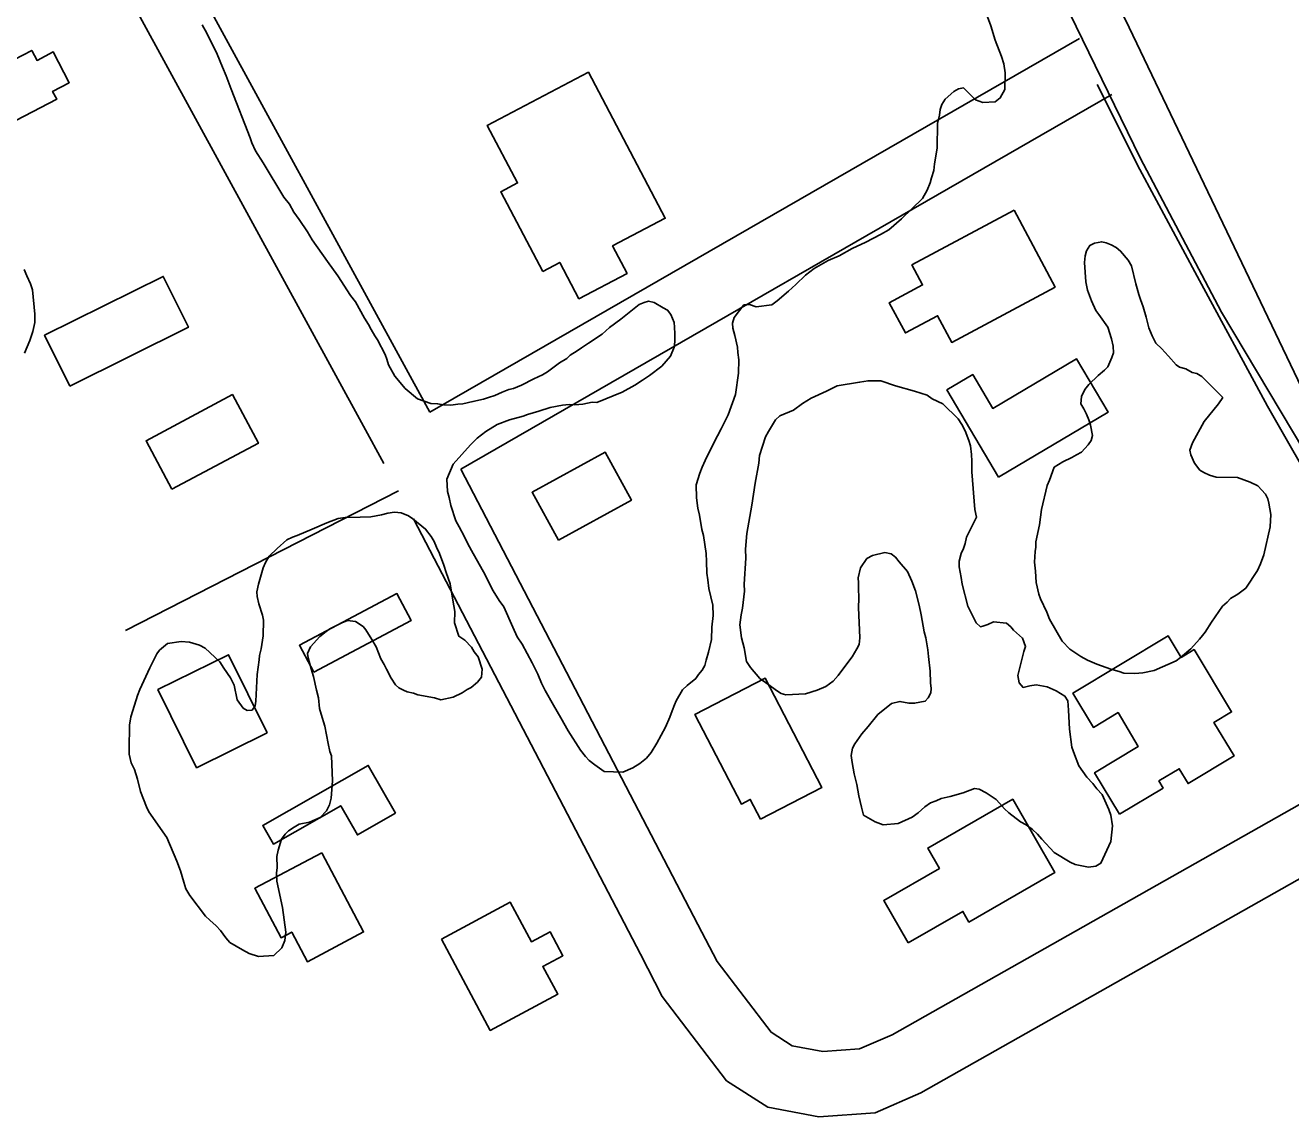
# Model space of a CAD drawing. Extents: x 3187622 to 3225504, y 800805 to 826213.
# Drawn here: x 3198915 to 3199500, y 812577 to 813084 of the extents above; entities that cross this region are included whole.
import ezdxf

# ---------------------------------------------------------------- set-up
doc = ezdxf.new("R2010")
doc.units = 0
for name, color, linetype in [('V-BLDG-OTLN', 7, 'Continuous'), ('V-ROAD-CNTR', 7, 'Continuous'), ('V-SITE-VEGE', 7, 'Continuous'), ('V-TOPO-SHOR', 7, 'Continuous')]:
    doc.layers.add(name, color=color, linetype=linetype)

msp = doc.modelspace()

# ---------------------------------------------------------------- linework, layer by layer
at = {"layer": 'V-BLDG-OTLN'}
for points in [[(3198898.88, 813033.67), (3198895.28, 813040.6), (3198887.4, 813036.51), (3198880.12, 813050.51), (3198887.91, 813054.56), (3198884.29, 813061.54), (3198894, 813066.59), (3198896.82, 813061.16), (3198917.76, 813072.03), (3198920.16, 813067.42), (3198927.69, 813071.33), (3198935.1, 813057.07), (3198927.38, 813053.07), (3198929.26, 813049.45)], [(3199154.19, 812969.72), (3199134.78, 813006.59), (3199142.57, 813010.69), (3199128.56, 813037.3), (3199175.31, 813061.92), (3199210.88, 812994.36), (3199186.53, 812981.53), (3199193.24, 812968.8), (3199170.97, 812957.07), (3199162.11, 812973.9)], [(3199372.35, 812998.02), (3199391.34, 812962.49), (3199343.48, 812936.9), (3199336.91, 812949.2), (3199322.05, 812941.25), (3199314.57, 812955.25), (3199330, 812963.51), (3199325.07, 812972.74)], [(3198935.32, 812916.64), (3198923.65, 812940.16), (3198978.58, 812967.41), (3198990.25, 812943.89)], [(3199365.1, 812874.54), (3199341.27, 812914.89), (3199353.25, 812921.96), (3199362.47, 812906.34), (3199401.27, 812929.26), (3199415.88, 812904.52)], [(3198982.62, 812868.88), (3198970.63, 812891.35), (3199010.63, 812912.69), (3199022.62, 812890.22)], [(3199161.52, 812845.3), (3199149.29, 812867.49), (3199183.05, 812886.08), (3199195.27, 812863.89)], [(3199048.22, 812784.24), (3199041.62, 812796.69), (3199086.76, 812820.59), (3199093.35, 812808.14)], [(3199421.13, 812718.43), (3199409.56, 812737.67), (3199429.82, 812749.86), (3199420.44, 812765.46), (3199409.09, 812758.64), (3199399.53, 812774.53), (3199443.61, 812801.03), (3199449.62, 812791.04), (3199455.62, 812794.65), (3199472.97, 812765.8), (3199464.86, 812760.92), (3199474.19, 812745.41), (3199452.89, 812732.6), (3199448.74, 812739.49), (3199439.35, 812733.85), (3199441.32, 812730.57)], [(3199026.67, 812756.13), (3198994.03, 812739.99), (3198976.15, 812776.17), (3199008.79, 812792.3)], [(3199255, 812716.11), (3199250.25, 812725.28), (3199246.14, 812723.16), (3199224.62, 812764.66), (3199257.09, 812781.5), (3199283.37, 812730.82)], [(3199086.1, 812718.93), (3199068.41, 812708.84), (3199060.71, 812722.34), (3199029.59, 812704.59), (3199024.66, 812713.23), (3199073.48, 812741.07)], [(3199323.34, 812658.84), (3199312, 812678.52), (3199337.79, 812693.38), (3199332.4, 812702.73), (3199371.7, 812725.38), (3199391.24, 812691.48), (3199351.43, 812668.54), (3199348.63, 812673.41)], [(3199051.91, 812700.57), (3199071.33, 812663.93), (3199045.33, 812650.15), (3199038.07, 812663.86), (3199033.1, 812661.23), (3199020.95, 812684.17)], [(3199107.31, 812660.58), (3199139.19, 812677.66), (3199148.98, 812659.39), (3199157.59, 812664), (3199163.51, 812652.93), (3199154.22, 812647.95), (3199161.13, 812635.06), (3199129.94, 812618.35)]]:
    msp.add_lwpolyline(points, close=True, dxfattribs=at)
at = {"layer": 'V-ROAD-CNTR'}
msp.add_line((3199087.38, 812868.16), (3198961.11, 812803.48), dxfattribs=at)
for points in [[(3199098.36, 813718.85), (3199101.3, 813715.5), (3199101.06, 813680.04), (3199116.93, 813642.14), (3199134.01, 813603.29), (3199228.8, 813415.29), (3199257.72, 813363.73), (3199340.73, 813205.21), (3199361.54, 813170.18), (3199380.3, 813126.08), (3199430.72, 813022.28), (3199468.29, 812950.85), (3199572.6, 812776.07), (3199599.49, 812727.45), (3199772.33, 812432.74), (3199790.26, 812405.17), (3199812.21, 812375.49), (3199908.61, 812243.22), (3199973.05, 812162.03), (3199988.08, 812141.93), (3200014.87, 812103.4), (3200044.16, 812051.61), (3200090.79, 811979.38), (3200273.5, 811654.05)], [(3198940.88, 813199.71), (3199101.96, 812904.55)], [(3198914.87, 813184.74), (3199071.31, 812898.09), (3199080.59, 812880.81)], [(3199402.67, 813077.63), (3199101.96, 812904.55)], [(3199582.29, 812748.74), (3199540.53, 812818.28), (3199489.66, 812907.29), (3199457.04, 812967.5), (3199430.53, 813016.94), (3199410.74, 813056.23)], [(3199417.63, 813051.63), (3199116.26, 812878.17)], [(3199116.26, 812878.17), (3199226.02, 812667.44), (3199234.96, 812650.2), (3199259.91, 812617.5), (3199269.64, 812611.28), (3199283.85, 812608.58), (3199300.77, 812609.75), (3199315.85, 812616.29), (3199578.6, 812764.93)], [(3199094.38, 812855.13), (3199096.4, 812851.36), (3199199.4, 812653.6), (3199209.52, 812634.08), (3199239.28, 812595.08), (3199258.36, 812582.88), (3199282.05, 812578.39), (3199307.98, 812580.17), (3199329.25, 812589.41), (3199593.37, 812738.82)]]:
    msp.add_lwpolyline(points, dxfattribs=at)
at = {"layer": 'V-SITE-VEGE'}
for points in [[(3199358.2, 813092.51), (3199361.65, 813083.36), (3199363.6, 813076.84), (3199366.57, 813069.25), (3199367.54, 813065.86), (3199368.24, 813061.7), (3199368.09, 813053.91), (3199365.94, 813050.06), (3199363.57, 813048.29), (3199357.85, 813047.88), (3199354.5, 813049.24), (3199348.9, 813054.8)], [(3199119.56, 812843.58), (3199117.82, 812847.24), (3199115.56, 812851.44), (3199114.06, 812854.32), (3199111.6, 812861.38), (3199110.9, 812865.02), (3199110.17, 812867.89), (3199109.76, 812873.61), (3199112.75, 812880.56), (3199120.71, 812889.49), (3199123.89, 812892.54), (3199127.84, 812895.58), (3199133.09, 812898.85), (3199138.84, 812901.07), (3199145.1, 812902.77), (3199147.19, 812903.51), (3199152.41, 812904.96), (3199157.63, 812906.68), (3199163.37, 812907.87), (3199166.48, 812908.07), (3199169.08, 812908.02), (3199172.71, 812908.21), (3199177.15, 812909.16), (3199179.22, 812909.12), (3199190.99, 812913.82), (3199196.76, 812917.08), (3199200.44, 812919.35), (3199203.6, 812921.62), (3199209.39, 812925.92), (3199213.37, 812930.52), (3199215.01, 812934.64), (3199215.32, 812937.23), (3199215.39, 812940.86), (3199215.19, 812943.98), (3199214.97, 812946.06), (3199213.48, 812949.72), (3199211.96, 812951.82), (3199209.91, 812952.9), (3199205.81, 812955.32), (3199203.22, 812955.89), (3199201.14, 812955.41), (3199198.78, 812954.41), (3199190.35, 812947.57), (3199185.08, 812943.78), (3199181.65, 812940.73), (3199175.34, 812936.44), (3199172.18, 812934.43), (3199170.08, 812932.91), (3199166.93, 812930.9), (3199165.34, 812929.37), (3199161.93, 812927.36), (3199156.4, 812923.31), (3199154.03, 812921.8), (3199150.11, 812920.06), (3199144.34, 812917.06), (3199140.68, 812915.57), (3199138.59, 812915.09), (3199135.45, 812913.86), (3199132.05, 812912.36), (3199129.18, 812911.38), (3199126.83, 812910.65), (3199121.88, 812909.45), (3199117.19, 812908.5), (3199114.85, 812908.29), (3199111.72, 812907.83), (3199108.35, 812907.89), (3199105.51, 812908.46), (3199102.39, 812908.53), (3199096.21, 812910.72), (3199090.59, 812915.5), (3199085.77, 812921.3), (3199082.76, 812926.55), (3199082.03, 812929.16), (3199081.29, 812931.25), (3199077.79, 812938.07), (3199076.53, 812939.91), (3199074.77, 812942.8), (3199073.52, 812945.16), (3199071.75, 812948.05), (3199067.49, 812955.65), (3199065.21, 812958.55), (3199059.42, 812967.75), (3199054.62, 812974.33), (3199047.54, 812984.33), (3199045.28, 812988), (3199041.5, 812993.78), (3199038.97, 812997.21), (3199036.96, 813000.88), (3199034.43, 813004.04), (3199024.88, 813020.06), (3199021.35, 813025.57), (3199019.6, 813029.24), (3199018.87, 813031.59), (3199009.96, 813054.08), (3199007.75, 813060.35), (3199006.01, 813064.28), (3199003.53, 813070.29), (3198998.79, 813079.99), (3198996.53, 813083.93)], [(3199348.9, 813054.8), (3199346.56, 813054.33), (3199344.46, 813053.07), (3199340.5, 813049.51), (3199338.89, 813046.95), (3199338.06, 813044.63), (3199337.76, 813042.04), (3199336.9, 813038.17), (3199336.68, 813026.75), (3199335.5, 813019.51), (3199335.18, 813016.4), (3199334.08, 813013.05), (3199333.52, 813010.72), (3199332.15, 813007.37), (3199330.01, 813003.52), (3199320.22, 812994.11), (3199314.41, 812989.03), (3199310.48, 812986.77), (3199303.66, 812983.27), (3199297.38, 812980.28), (3199291.34, 812977.02), (3199286.37, 812974.78), (3199279.81, 812971.02), (3199275.86, 812967.98), (3199271.36, 812963.65), (3199267.93, 812960.6), (3199262.65, 812956.04), (3199260.28, 812954.26), (3199253, 812953.37), (3199249.91, 812954.47), (3199247.31, 812954.26), (3199242.78, 812948.38), (3199241.95, 812945.79), (3199242.17, 812943.46), (3199243.14, 812940.06), (3199244.33, 812934.59), (3199244.54, 812932.25), (3199245, 812928.87), (3199244.88, 812922.64), (3199243.39, 812912.81), (3199240.09, 812903.27), (3199236.85, 812896.84), (3199233.36, 812890.43), (3199229.31, 812882.2), (3199227.95, 812879.11), (3199226.86, 812876.28), (3199225.19, 812870.86), (3199225.34, 812864.89), (3199226.03, 812860.2), (3199226.74, 812856.82), (3199227.91, 812850.31), (3199228.63, 812847.44), (3199229.77, 812839.11), (3199229.96, 812835.47), (3199230.12, 812830.02), (3199230.57, 812826.9), (3199231.02, 812823), (3199232.94, 812815.18), (3199233.11, 812810.5), (3199232.49, 812805.06), (3199232.38, 812799.36), (3199230.96, 812793.42), (3199229.86, 812789.8), (3199229.29, 812787.22), (3199227.95, 812785.17), (3199226.35, 812783.13), (3199225.02, 812781.33), (3199221.07, 812778.03), (3199218.95, 812776), (3199216, 812770.87), (3199215.18, 812769.06), (3199214.09, 812766.23), (3199213, 812763.4), (3199211.09, 812758.77), (3199207.05, 812751.32), (3199204.38, 812746.96), (3199202.25, 812744.4), (3199199.09, 812741.87), (3199195.93, 812739.86), (3199191.22, 812737.87), (3199182.67, 812738.29), (3199178.31, 812741.23), (3199175.76, 812743.36), (3199173.98, 812745.21), (3199171.7, 812748.11), (3199165.9, 812757.04), (3199162.65, 812763.07), (3199159.12, 812768.85), (3199155.36, 812775.67), (3199153.61, 812779.08), (3199151.88, 812783.27), (3199149.38, 812788.5), (3199144.62, 812797.16), (3199142.35, 812800.58), (3199140.36, 812805.03), (3199136.13, 812814.45), (3199134.11, 812817.34), (3199131.34, 812821.81), (3199126.84, 812830.72), (3199122.07, 812839.12), (3199119.56, 812843.58)], [(3199468.88, 812911.31), (3199467.01, 812908.49), (3199460.36, 812900.31), (3199454.98, 812890.3), (3199453.62, 812886.95), (3199454.1, 812884.86), (3199455.83, 812880.94), (3199458.37, 812877.78), (3199460.17, 812876.7), (3199462.73, 812875.35), (3199465.83, 812874.52), (3199475.69, 812874.33), (3199481.62, 812872.14), (3199485.22, 812870.51), (3199488.77, 812866.55), (3199489.77, 812864.45), (3199490.25, 812862.37), (3199491.19, 812857.16), (3199490.82, 812851.46), (3199487.97, 812838.54), (3199486.34, 812834.41), (3199484.98, 812831.33), (3199479.63, 812823.12), (3199475.95, 812820.34), (3199472.53, 812818.33), (3199470.94, 812816.55), (3199468.83, 812814.77), (3199463.76, 812807.34), (3199460.81, 812802.73), (3199459.49, 812801.2), (3199458.15, 812799.41), (3199454.18, 812795.07), (3199449.43, 812791.01), (3199447.32, 812789.49), (3199437.11, 812785.02), (3199431.9, 812783.82), (3199428.27, 812783.64), (3199423.08, 812783.73), (3199421.02, 812784.55), (3199417.14, 812785.67), (3199410.7, 812787.87), (3199406.33, 812789.77), (3199403.24, 812791.38), (3199398.12, 812794.86), (3199394.56, 812798.56), (3199388.79, 812808.79), (3199387.55, 812811.93), (3199384.56, 812818.21), (3199383.82, 812820.31), (3199382.62, 812825.78), (3199382.21, 812830.98), (3199381.77, 812835.14), (3199382.12, 812840.06), (3199382.42, 812842.13), (3199382.47, 812844.47), (3199384.18, 812852.48), (3199385.09, 812859.47), (3199387.65, 812870.58), (3199388.73, 812873.15), (3199390.92, 812879.08), (3199394.86, 812881.6), (3199399.05, 812883.59), (3199401.16, 812884.85), (3199403.52, 812886.1), (3199406.69, 812889.42), (3199408.03, 812891.46), (3199408.59, 812893.79), (3199407.65, 812898.48), (3199406.92, 812901.09), (3199405.93, 812903.7), (3199404.68, 812906.06), (3199403.17, 812908.43), (3199403.49, 812911.79), (3199405.11, 812915.14), (3199406.97, 812917.44), (3199411.21, 812921.51), (3199414.11, 812924.05), (3199415.69, 812925.57), (3199417.6, 812929.95), (3199418.41, 812932.01), (3199418.21, 812935.12), (3199417.5, 812938.51), (3199415.79, 812943.99), (3199411.49, 812949.79), (3199410.23, 812951.63), (3199408.24, 812956.08), (3199406.26, 812961.05), (3199405.56, 812964.95), (3199404.95, 812973.79), (3199405.27, 812976.9), (3199405.83, 812979.22), (3199407.44, 812981.79), (3199409.53, 812982.78), (3199412.92, 812983.5), (3199414.99, 812982.94), (3199417.31, 812982.11), (3199419.62, 812980.77), (3199421.66, 812979.18), (3199425.21, 812974.96), (3199426.72, 812972.33), (3199428.63, 812963.99)], [(3198914.15, 812970.55), (3198915.39, 812967.67), (3198917.14, 812964.01), (3198918.12, 812961.13), (3198919.2, 812949.95), (3198919.12, 812946.06), (3198918.27, 812941.93), (3198916.89, 812937.8), (3198914.44, 812931.88)], [(3199428.63, 812963.99), (3199429.37, 812961.9), (3199430.1, 812959.03), (3199430.83, 812956.68), (3199432.06, 812953.28), (3199433.53, 812948.58), (3199434.73, 812943.63), (3199436.21, 812939.97), (3199437.97, 812936.56), (3199440.77, 812933.91), (3199442.04, 812932.33), (3199443.82, 812930.48), (3199447.38, 812926.52), (3199448.91, 812925.45), (3199451.75, 812924.62), (3199454.83, 812923), (3199456.9, 812922.44), (3199459.21, 812921.1), (3199468.88, 812911.31)], [(3199328.44, 812815.15), (3199326.76, 812821.93), (3199325.02, 812826.37), (3199323.04, 812830.82), (3199319.23, 812835.31), (3199317.45, 812837.42), (3199315.41, 812839.02), (3199312.56, 812839.59), (3199306.83, 812838.14), (3199304.21, 812836.9), (3199301.27, 812832.54), (3199300.14, 812827.89), (3199300.35, 812825.55), (3199300.31, 812823.21), (3199300.48, 812818.28), (3199300.4, 812814.13), (3199300.9, 812800.11), (3199300.58, 812797), (3199299.5, 812794.95), (3199297.36, 812791.35), (3199294.43, 812787.52), (3199290.96, 812782.65), (3199288.58, 812780.1), (3199285.16, 812777.58), (3199281.23, 812775.83), (3199275.75, 812774.12), (3199266.66, 812773.78), (3199264.59, 812774.34), (3199262.8, 812775.41), (3199258.45, 812778.61), (3199254.61, 812781.28), (3199250.29, 812786.29), (3199248.53, 812789.18), (3199247.35, 812795.43), (3199246.15, 812800.13), (3199245.48, 812806.11), (3199246.09, 812810.77), (3199246.67, 812813.87), (3199247.6, 812821.64), (3199247.4, 812825.02), (3199248.16, 812836.94), (3199247.98, 812841.09), (3199248.64, 812848.35), (3199250.96, 812861.54), (3199252.46, 812871.63), (3199254.2, 812880.94), (3199254.52, 812884.57), (3199257.29, 812893.08), (3199258.63, 812895.65), (3199261.85, 812901.03), (3199263.96, 812902.81), (3199270.24, 812905.55), (3199274.45, 812908.58), (3199278.39, 812911.09), (3199285.46, 812914.33), (3199290.44, 812916.83), (3199300.85, 812918.45), (3199304.76, 812919.15), (3199310.73, 812919.04), (3199317.43, 812916.83), (3199326.21, 812914.33), (3199332.14, 812912.39), (3199334.44, 812910.79), (3199339.33, 812908.36), (3199346.46, 812901.48), (3199348.23, 812898.85), (3199349.73, 812895.97), (3199351.46, 812891.52), (3199352.19, 812888.91), (3199352.63, 812885.01), (3199352.83, 812881.89), (3199352.73, 812876.96), (3199354.21, 812859.55), (3199354.92, 812855.9)], [(3199021.06, 812768.66), (3199021.36, 812770.73), (3199022.12, 812783.18), (3199023.03, 812789.91), (3199023.07, 812791.98), (3199023.91, 812795.08), (3199024.8, 812801.03), (3199024.94, 812808.29), (3199024.47, 812810.64), (3199022.75, 812815.86), (3199022.04, 812819.25), (3199021.82, 812821.33), (3199022.67, 812824.95), (3199024.89, 812832.43), (3199025.97, 812835), (3199027.59, 812837.83), (3199031.29, 812841.39), (3199035.78, 812845.45), (3199038.4, 812846.7), (3199040.49, 812847.44), (3199047.55, 812850.42), (3199054.36, 812853.4), (3199059.59, 812855.37), (3199062.71, 812855.83), (3199069.72, 812855.96), (3199074.65, 812856.12), (3199079.6, 812857.07), (3199082.47, 812857.79), (3199085.59, 812858.24), (3199088.7, 812857.93), (3199092.05, 812856.57), (3199094.1, 812855.23), (3199099.98, 812850.44), (3199102.5, 812847.02), (3199104.01, 812844.66), (3199105, 812842.04), (3199106.5, 812839.16), (3199108.47, 812833.67), (3199109.45, 812830.28), (3199111.42, 812825.05), (3199112.57, 812817.5), (3199113.51, 812812.29), (3199113.41, 812807.1), (3199115.37, 812800.84), (3199118.18, 812798.96), (3199121.24, 812795.79), (3199122.5, 812793.69), (3199124.26, 812791.33), (3199126.23, 812785.58), (3199125.9, 812781.95), (3199124.04, 812779.65), (3199121.14, 812777.11), (3199119.3, 812776.11), (3199116.93, 812774.59), (3199112.75, 812772.6), (3199107.01, 812771.41), (3199104.17, 812772.25)], [(3199354.92, 812855.9), (3199350.33, 812846.64), (3199349.76, 812843.8), (3199348.93, 812841.48), (3199347.85, 812839.17), (3199347, 812835.55), (3199346.95, 812832.96), (3199347.9, 812828.01), (3199348.35, 812824.88), (3199351.01, 812814.71), (3199352.76, 812811.04), (3199354.76, 812807.11), (3199356.8, 812805.26), (3199357.84, 812805.5), (3199360.19, 812806.23), (3199362.81, 812807.48), (3199368.77, 812806.84), (3199370.81, 812805.25), (3199372.08, 812803.66), (3199376.16, 812799.95), (3199377.64, 812796.03), (3199376.82, 812793.71), (3199374.01, 812782.61), (3199374.72, 812779.22), (3199376.5, 812777.11), (3199379.62, 812777.83), (3199382.49, 812778.29), (3199387.66, 812777.41), (3199391.78, 812775.52), (3199395.88, 812773.1), (3199397.14, 812771), (3199397.57, 812766.58), (3199397.92, 812757.75), (3199399.06, 812749.42), (3199400.29, 812746.03), (3199402.27, 812740.8), (3199406.06, 812735.53), (3199408.86, 812732.63), (3199410.62, 812730.26), (3199413.17, 812727.61), (3199416.15, 812720.55), (3199417.13, 812717.93), (3199417.82, 812712.99), (3199417.16, 812705.74), (3199412.55, 812695.71), (3199410.19, 812694.45), (3199406.81, 812694), (3199400.6, 812695.16), (3199398.29, 812696.24), (3199390.85, 812700.79), (3199385.26, 812706.87), (3199383.23, 812709.25), (3199380.94, 812711.37), (3199377.86, 812713.5), (3199375.29, 812714.85), (3199369.93, 812719.1), (3199367.89, 812720.96), (3199365.6, 812723.6), (3199364.07, 812725.19), (3199359.46, 812728.39), (3199356.12, 812730.01), (3199354.05, 812730.31), (3199348.82, 812728.34), (3199342.82, 812726.64), (3199338.65, 812725.68), (3199336.3, 812724.68), (3199333.68, 812723.7), (3199331.06, 812721.93), (3199327.88, 812719.14), (3199325.25, 812717.11), (3199318.71, 812714.12), (3199311.69, 812713.48), (3199308.08, 812714.85), (3199302.69, 812718.07), (3199301.73, 812721.72), (3199300.53, 812726.93), (3199299.59, 812732.14), (3199298.39, 812737.09), (3199297.45, 812742.31), (3199297, 812745.69), (3199297.58, 812749.05), (3199298.66, 812751.1), (3199301.86, 812755.71), (3199304.78, 812759.03), (3199309.3, 812764.65), (3199315.63, 812769.72), (3199319.54, 812770.68), (3199323.67, 812769.83), (3199326.27, 812769.78), (3199331.22, 812770.72), (3199332.54, 812772.25), (3199333.89, 812774.56), (3199333.93, 812776.63), (3199333.72, 812779.23), (3199333.56, 812784.68), (3199332.66, 812791.45), (3199332.46, 812794.57), (3199331.52, 812800.04), (3199330.8, 812802.9), (3199329.4, 812810.72), (3199328.44, 812815.15)], [(3199104.17, 812772.25), (3199096.42, 812773.7), (3199094.35, 812774.51), (3199091.51, 812775.09), (3199089.71, 812775.9), (3199087.66, 812776.98), (3199086.12, 812778.31), (3199084.11, 812781.46), (3199081.85, 812785.65), (3199080.86, 812787.75), (3199079.35, 812790.37), (3199077.12, 812795.87), (3199075.11, 812799.28), (3199072.34, 812803.74), (3199071.08, 812805.33), (3199067.49, 812807.73), (3199063.86, 812808.06), (3199061.25, 812807.07), (3199059.41, 812806.07), (3199055.75, 812804.33), (3199053.91, 812803.06), (3199051, 812800.78), (3199046.76, 812795.93), (3199045.4, 812792.85), (3199045.62, 812790.77), (3199047.08, 812785.81), (3199048.05, 812782.16), (3199049.48, 812775.9), (3199050.45, 812772.25), (3199050.88, 812767.31), (3199051.61, 812764.7), (3199053.31, 812759.21), (3199054.98, 812751.14), (3199055.69, 812747.49), (3199056.42, 812745.4), (3199056.98, 812733.97), (3199056.31, 812725.94), (3199055.47, 812722.84), (3199054.12, 812720.02), (3199051.2, 812716.96), (3199046.23, 812714.71), (3199041.54, 812713.77), (3199039.18, 812712.52), (3199036.55, 812710.75), (3199034.96, 812709.23), (3199033.36, 812706.92), (3199031.71, 812701.76), (3199031.13, 812698.92), (3199031.29, 812693.72), (3199030.98, 812691.14), (3199031.17, 812687.5), (3199033.79, 812675.25), (3199035.39, 812663.8), (3199034.79, 812659.92), (3199033.43, 812656.57), (3199029.73, 812653.01), (3199022.71, 812652.63), (3199018.33, 812654.01), (3199015.24, 812655.63), (3199009.34, 812659.11), (3199007.57, 812661.22), (3199005.04, 812664.65), (3199003, 812666.76), (3199000.2, 812669.41), (3198998.16, 812671.27), (3198990.81, 812680.75), (3198989.06, 812683.9), (3198988.08, 812687.03), (3198986.63, 812692.25), (3198984.9, 812696.7), (3198980.18, 812707.69), (3198971.84, 812719.53), (3198970.85, 812721.88), (3198968.13, 812728.94), (3198966.69, 812734.68), (3198965.21, 812739.12), (3198963.71, 812742.26), (3198962.75, 812746.17), (3198962.8, 812748.51), (3198963.02, 812759.66), (3198963.61, 812763.55), (3198965.27, 812768.96), (3198966.65, 812773.35), (3198967.75, 812776.18), (3198972.35, 812786.21), (3198975.59, 812792.64), (3198976.92, 812794.43), (3198980.61, 812797.47), (3198986.86, 812798.39), (3198990.75, 812798.05), (3198995.39, 812796.67), (3198997.96, 812795.32), (3199004.84, 812788.96), (3199006.6, 812786.07), (3199009.63, 812781.6), (3199011.38, 812778.19), (3199012.81, 812771.42), (3199015.59, 812767.47), (3199017.38, 812766.4), (3199019.72, 812766.61), (3199021.06, 812768.66)]]:
    msp.add_lwpolyline(points, dxfattribs=at)
at = {"layer": 'V-TOPO-SHOR'}
msp.add_lwpolyline([(3199266.95, 813384.82), (3199423.96, 813086.23), (3199508.9, 812908.62)], dxfattribs=at)

doc.saveas('drawing.dxf')
